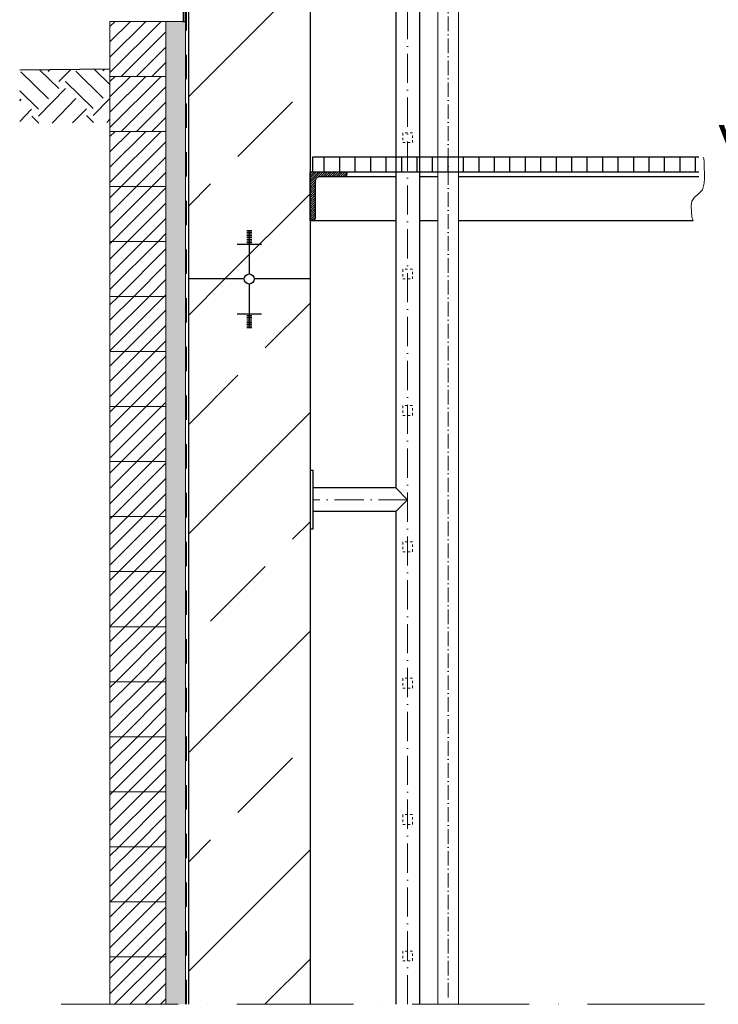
# Model space of a CAD drawing. Header units: millimetres. Extents: x 2605 to 1198744, y 17680 to 73723.
# Tile 646 of 656: x 125749 to 127183, y 51322 to 53344. Entities that reach past the tile are written whole.
import ezdxf

# ---------------------------------------------------------------- set-up
doc = ezdxf.new("R2010")
doc.units = ezdxf.units.MM
doc.linetypes.add('ACAD_ISO10W100', pattern=[18, 12, -3, 0, -3])
doc.linetypes.add('JIS_02_1.0', pattern=[2, 1, -1])
doc.layers.add('Bemaßung', color=7, linetype='Continuous', lineweight=9)
doc.layers.add('Beschriftung', color=7, linetype='Continuous', lineweight=9)
doc.styles.add('LBB3.5M1000', font='isocp.shx', dxfattribs={"height": 3.5})
pattern_1 = [(45, (42400.1, 91172.18), (-224.5064, 224.5064), []), (45, (42624.6, 91172.18), (-224.5064, 224.5064), [158.75, -79.375])]
pattern_2 = [(45, (42110.086, 91010.954), (-15.715448, 15.715448), [])]

msp = doc.modelspace()

# ---------------------------------------------------------------- hatches: boundary and pattern name
h = msp.add_hatch()
h.set_pattern_fill('ANSI33', color=256, scale=50)
h.set_pattern_definition(pattern_1)
edge = h.paths.add_edge_path()
edge.add_line((126345.59851, 53808.67604), (126225.59851, 53808.67604))
edge.add_line((126225.59851, 53808.67604), (126225.59851, 53708.67604))
edge.add_line((126225.59851, 53708.67604), (126215.59851, 53708.67604))
edge.add_line((126215.59851, 53708.67604), (126215.59851, 53808.67604))
edge.add_line((126215.59851, 53808.67604), (126095.59851, 53808.67604))
edge.add_line((126095.59851, 53808.67604), (126095.59851, 53438.13414))
edge.add_line((126095.59851, 53438.13414), (126143.09878, 53438.13414))
edge.add_line((126143.09878, 53438.13414), (126143.09878, 53434.99378))
edge.add_line((126143.09878, 53434.99378), (126095.59851, 53434.99378))
edge.add_line((126095.59851, 53434.99378), (126095.59851, 52811.17604))
edge.add_line((126095.59851, 52811.17604), (126210.24597, 52811.17604))
edge.add_arc((126220.59851, 52811.17604), 10.35253, 0, 180, ccw=False)
edge.add_line((126230.95104, 52811.17604), (126345.59851, 52811.17604))
edge.add_line((126345.59851, 52811.17604), (126345.59851, 53808.67604))
h = msp.add_hatch(color=256)
h.dxf.hatch_style = 1
h.paths.add_polyline_path([(126095.59851, 53460.52843), (126090.59111, 53460.52843), (126090.59111, 53438.13414), (126095.59519, 53438.13414)])
h.paths.add_polyline_path([(126095.59519, 53438.13414), (126090.59111, 53438.13414), (126090.59111, 53434.99378), (126095.59473, 53434.99378)])
h.paths.add_polyline_path([(126095.59473, 53434.99378), (126090.59111, 53434.99378), (126090.59111, 53427.14973), (126090.59111, 53412.5995), (126084.59851, 53406.60689), (126084.59851, 53340.17604), (126089.59851, 53340.17604), (126089.59851, 53404.53582), (126095.59111, 53410.52843)])
at = {"lineweight": 5}
h = msp.add_hatch(dxfattribs=at)
h.set_pattern_fill('ANSI31', color=256, scale=7, style=0)
h.set_pattern_definition([(45, (42110.086, 91236.954), (-15.715448, 15.715448), [])])
h.paths.add_polyline_path([(126049.59851, 53340.17604), (125934.59851, 53340.17604), (125934.59851, 53227.17604), (126049.59851, 53227.17604)])
h = msp.add_hatch()
h.set_pattern_fill('EARTH', color=253, scale=12.5, angle=45.64, style=0)
h.set_pattern_definition([(45.64, (42110.09, 91010.95), (-1.253854, 112.2462), [79.375, -79.375]), (45.64, (42088.805, 91031.765), (-1.253854, 112.2462), [79.375, -79.375]), (45.64, (42067.52, 91052.576), (-1.253854, 112.2462), [79.375, -79.375]), (135.64, (42067.37, 91066.61), (-112.2462, -1.253854), [79.375, -79.375]), (135.64, (42088.18, 91087.89), (-112.2462, -1.253854), [79.375, -79.375]), (135.64, (42108.99, 91109.17), (-112.2462, -1.253854), [79.375, -79.375])])
h.paths.add_polyline_path([(125749.37713, 53239.83021), (125749.37713, 53130.73551), (125934.59851, 53132.82055), (125934.59851, 53241.91525)])
h = msp.add_hatch(dxfattribs=at)
h.set_pattern_fill('ANSI31', color=256, scale=7, style=0)
h.set_pattern_definition([(45, (42110.086, 91123.954), (-15.715448, 15.715448), [])])
h.paths.add_polyline_path([(126049.59851, 53227.17604), (125934.59851, 53227.17604), (125934.59851, 53114.17604), (126049.59851, 53114.17604)])
h = msp.add_hatch(dxfattribs=at)
h.set_pattern_fill('ANSI31', color=256, scale=7, style=0)
h.set_pattern_definition(pattern_2)
h.paths.add_polyline_path([(126049.59851, 53114.17604), (125934.59851, 53114.17604), (125934.59851, 53001.17604), (126049.59851, 53001.17604)])
h = msp.add_hatch()
h.set_pattern_fill('ANSI31', color=256, scale=10, angle=45)
h.set_pattern_definition([(90, (42110.086, 91380.954), (-31.75, 5e-15), [])])
h.paths.add_polyline_path([(127154.97419, 53031.17604), (127154.52961, 53039.61977), (127154.52961, 53051.66511), (127153.32472, 53058.89231), (127152.01925, 53061.17604), (126350.59851, 53061.17604), (126350.59851, 53031.17604)])
at = {"lineweight": 9}
h = msp.add_hatch(dxfattribs=at)
h.set_pattern_fill('ANSI31', color=256)
h.set_pattern_definition([(45, (42110.086, 91380.9538), (-2.24506403, 2.24506403), [])])
edge = h.paths.add_edge_path()
edge.add_line((126345.59851, 52931.17604), (126345.59851, 53031.17604))
edge.add_line((126345.59851, 53031.17604), (126420.59851, 53031.17604))
edge.add_line((126420.59851, 53031.17604), (126420.59851, 53026.17604))
edge.add_arc((126415.59851, 53026.17604), 5, -90, 0, ccw=False)
edge.add_line((126415.59851, 53021.17604), (126365.59851, 53021.17604))
edge.add_arc((126365.59851, 53011.17604), 10, 90, 180)
edge.add_line((126355.59851, 53011.17604), (126355.59851, 52936.17604))
edge.add_arc((126350.59851, 52936.17604), 5, -90, 0, ccw=False)
edge.add_line((126350.59851, 52931.17604), (126345.59851, 52931.17604))
at = {"lineweight": 5}
h = msp.add_hatch(dxfattribs=at)
h.set_pattern_fill('ANSI31', color=256, scale=7, style=0)
h.set_pattern_definition(pattern_2)
h.paths.add_polyline_path([(126049.59851, 53001.17604), (125934.59851, 53001.17604), (125934.59851, 52888.17604), (126049.59851, 52888.17604)])
h = msp.add_hatch(dxfattribs=at)
h.set_pattern_fill('ANSI31', color=256, scale=7, style=0)
h.set_pattern_definition(pattern_2)
h.paths.add_polyline_path([(126049.59851, 52888.17604), (125934.59851, 52888.17604), (125934.59851, 52775.17604), (126049.59851, 52775.17604)])
h = msp.add_hatch()
h.set_pattern_fill('ANSI33', color=256, scale=50)
h.set_pattern_definition(pattern_1)
h.paths.add_polyline_path([(126215.59851, 52718.56257), (126220.59851, 52718.56257), (126220.59851, 52722.08247), (126215.59851, 52722.08247)], flags=16)
edge = h.paths.add_edge_path()
edge.add_line((126095.59851, 51321.72172), (126345.59851, 51321.72172))
edge.add_line((126345.59851, 51321.72172), (126345.59851, 52811.17604))
edge.add_line((126345.59851, 52811.17604), (126230.95104, 52811.17604))
edge.add_arc((126220.59851, 52811.17604), 10.35253, -180, 0, ccw=False)
edge.add_line((126210.24597, 52811.17604), (126095.59851, 52811.17604))
edge.add_line((126095.59851, 52811.17604), (126095.59851, 51321.72172))
h = msp.add_hatch(dxfattribs=at)
h.set_pattern_fill('ANSI31', color=256, scale=7, style=0)
h.set_pattern_definition(pattern_2)
h.paths.add_polyline_path([(126049.59851, 52775.17604), (125934.59851, 52775.17604), (125934.59851, 52662.17604), (126049.59851, 52662.17604)])
h = msp.add_hatch(dxfattribs=at)
h.set_pattern_fill('ANSI31', color=256, scale=7, style=0)
h.set_pattern_definition(pattern_2)
h.paths.add_polyline_path([(126049.59851, 52662.17604), (125934.59851, 52662.17604), (125934.59851, 52549.17604), (126049.59851, 52549.17604)])
h = msp.add_hatch(dxfattribs=at)
h.set_pattern_fill('ANSI31', color=256, scale=7, style=0)
h.set_pattern_definition(pattern_2)
h.paths.add_polyline_path([(126049.59851, 52549.17604), (125934.59851, 52549.17604), (125934.59851, 52436.17604), (126049.59851, 52436.17604)])
h = msp.add_hatch(dxfattribs=at)
h.set_pattern_fill('ANSI31', color=256, scale=7, style=0)
h.set_pattern_definition(pattern_2)
h.paths.add_polyline_path([(126049.59851, 52436.17604), (125934.59851, 52436.17604), (125934.59851, 52323.17604), (126049.59851, 52323.17604)])
h = msp.add_hatch(dxfattribs=at)
h.set_pattern_fill('ANSI31', color=256, scale=7, style=0)
h.set_pattern_definition(pattern_2)
h.paths.add_polyline_path([(126049.59851, 52323.17604), (125934.59851, 52323.17604), (125934.59851, 52210.17604), (126049.59851, 52210.17604)])
h = msp.add_hatch(dxfattribs=at)
h.set_pattern_fill('ANSI31', color=256, scale=7, style=0)
h.set_pattern_definition(pattern_2)
h.paths.add_polyline_path([(126049.59851, 52210.17604), (125934.59851, 52210.17604), (125934.59851, 52097.17604), (126049.59851, 52097.17604)])
h = msp.add_hatch(dxfattribs=at)
h.set_pattern_fill('ANSI31', color=256, scale=7, style=0)
h.set_pattern_definition(pattern_2)
h.paths.add_polyline_path([(126049.59851, 52097.17604), (125934.59851, 52097.17604), (125934.59851, 51984.17604), (126049.59851, 51984.17604)])
h = msp.add_hatch(dxfattribs=at)
h.set_pattern_fill('ANSI31', color=256, scale=7, style=0)
h.set_pattern_definition(pattern_2)
h.paths.add_polyline_path([(126049.59851, 51984.17604), (125934.59851, 51984.17604), (125934.59851, 51871.17604), (126049.59851, 51871.17604)])
h = msp.add_hatch(dxfattribs=at)
h.set_pattern_fill('ANSI31', color=256, scale=7, style=0)
h.set_pattern_definition(pattern_2)
h.paths.add_polyline_path([(126049.59851, 51871.17604), (125934.59851, 51871.17604), (125934.59851, 51758.17604), (126049.59851, 51758.17604)])
h = msp.add_hatch(dxfattribs=at)
h.set_pattern_fill('ANSI31', color=256, scale=7, style=0)
h.set_pattern_definition(pattern_2)
h.paths.add_polyline_path([(126049.59851, 51758.17604), (125934.59851, 51758.17604), (125934.59851, 51645.17604), (126049.59851, 51645.17604)])
h = msp.add_hatch(dxfattribs=at)
h.set_pattern_fill('ANSI31', color=256, scale=7, style=0)
h.set_pattern_definition(pattern_2)
h.paths.add_polyline_path([(126049.59851, 51645.17604), (125934.59851, 51645.17604), (125934.59851, 51532.17604), (126049.59851, 51532.17604)])
h = msp.add_hatch(dxfattribs=at)
h.set_pattern_fill('ANSI31', color=256, scale=7, style=0)
h.set_pattern_definition(pattern_2)
h.paths.add_polyline_path([(126049.59851, 51532.17604), (125934.59851, 51532.17604), (125934.59851, 51419.17604), (126049.59851, 51419.17604)])
h = msp.add_hatch(dxfattribs=at)
h.set_pattern_fill('ANSI31', color=256, scale=7, style=0)
h.set_pattern_definition(pattern_2)
h.paths.add_polyline_path([(125934.59851, 51321.72172), (126049.59851, 51321.72172), (126049.59851, 51419.17604), (125934.59851, 51419.17604)])
at = {"layer": 'Bemaßung', "lineweight": 5}
h = msp.add_hatch(dxfattribs=at)
h.set_pattern_fill('AR-SAND', color=256, scale=0.25)
h.set_pattern_definition([(37.5, (42110.086, 91010.954), (-0.4000078, 12.2353309), [0, -9.652, 0, -10.795, 0, -10.31875]), (7.5, (42110.086, 91010.954), (11.238082, 17.9206275), [0, -5.207, 0, -8.6995, 0, -3.33375]), (327.5, (42102.276, 91010.954), (19.7748093, 0.0359296), [0, -3.175, 0, -11.43, 0, -14.9225]), (317.5, (42102.276, 91010.954), (19.0889113, 5.573233), [0, -1.5875, 0, -7.493, 0, -8.5725])])
h.paths.add_polyline_path([(126049.59851, 51321.72172), (126089.59851, 51321.72172), (126089.59851, 53340.17604), (126049.59851, 53340.17604)])

# ---------------------------------------------------------------- linework, layer by layer
for p, q in [((126095.59851, 54061.17604), (126095.59851, 51321.72172)), ((126345.59851, 54061.17604), (126345.59851, 51321.72172)), ((126521.44851, 53962.87604), (126521.44851, 52381.99104)), ((126569.74851, 53962.87604), (126569.74851, 51321.72172)), ((126521.44851, 53021.17604), (126415.59851, 53021.17604)), ((126607.27639, 53021.17604), (126569.74851, 53021.17604)), ((127155.13211, 53021.17604), (126649.67639, 53021.17604)), ((126345.59851, 52931.17604), (126521.44851, 52931.17604)), ((126569.74851, 52931.17604), (126607.27639, 52931.17604)), ((126649.67639, 52931.17604), (127131.30158, 52931.17604)), ((126215.59851, 52910.82932), (126225.59851, 52910.82932)), ((126215.59851, 52907.30942), (126225.59851, 52907.30942)), ((126215.59851, 52903.78951), (126225.59851, 52903.78951)), ((126215.59851, 52900.26961), (126225.59851, 52900.26961)), ((126215.59851, 52896.7497), (126225.59851, 52896.7497)), ((126220.59851, 52911.17604), (126220.59851, 52821.52857)), ((126195.59851, 52882.67008), (126245.59851, 52882.67008)), ((126215.59851, 52893.2298), (126225.59851, 52893.2298)), ((126215.59851, 52889.70989), (126225.59851, 52889.70989)), ((126215.59851, 52886.18999), (126225.59851, 52886.18999)), ((126210.24597, 52811.17604), (126095.59851, 52811.17604)), ((126220.59851, 52800.82351), (126220.59851, 52711.17604)), ((126345.59851, 52811.17604), (126230.95104, 52811.17604)), ((126195.59851, 52739.682), (126245.59851, 52739.682)), ((126215.59851, 52736.16209), (126225.59851, 52736.16209)), ((126215.59851, 52732.64219), (126225.59851, 52732.64219)), ((126215.59851, 52729.12228), (126225.59851, 52729.12228)), ((126215.59851, 52725.60238), (126225.59851, 52725.60238)), ((126215.59851, 52722.08247), (126225.59851, 52722.08247)), ((126215.59851, 52718.56257), (126225.59851, 52718.56257)), ((126215.59851, 52715.04266), (126225.59851, 52715.04266)), ((126215.59851, 52711.52276), (126225.59851, 52711.52276)), ((126521.44851, 52381.99104), (126351.59851, 52381.99104)), ((126545.59851, 52357.84104), (126521.44851, 52381.99104)), ((126521.44851, 52333.69104), (126545.59851, 52357.84104)), ((126521.44851, 52333.69104), (126351.59851, 52333.69104)), ((126521.44851, 52333.69104), (126521.44851, 51321.72172))]:
    msp.add_line(p, q)
at = {"linetype": 'ACAD_ISO10W100', "lineweight": 18, "ltscale": 2.5}
msp.add_line((126628.47639, 54026.75763), (126628.47639, 51321.72172), dxfattribs=at)
at = {"linetype": 'ACAD_ISO10W100', "lineweight": 18, "ltscale": 5}
for p, q in [((126545.59851, 51321.72172), (126545.59851, 53962.87604)), ((126545.59851, 52357.84104), (126351.59851, 52357.84104))]:
    msp.add_line(p, q, dxfattribs=at)
at = {"lineweight": 9}
msp.add_line((126089.59851, 53404.53582), (126089.59851, 51321.72172), dxfattribs=at)
at = {"linetype": 'JIS_02_1.0', "lineweight": 25, "ltscale": 50}
msp.add_line((126091.59851, 51321.72172), (126091.59851, 53406.34478), dxfattribs=at)
at = {"linetype": 'ACAD_ISO10W100', "lineweight": 13, "ltscale": 25}
msp.add_line((126049.59851, 53340.17604), (126089.59851, 53340.17604), dxfattribs=at)
at = {"color": 253, "linetype": 'ACAD_ISO10W100', "ltscale": 25}
msp.add_line((125934.59851, 53241.91525), (125749.37713, 53239.83021), dxfattribs=at)
at = {"linetype": 'ACAD_ISO10W100', "lineweight": 18, "ltscale": 20}
msp.add_line((125834.59851, 51321.72172), (128493.75799, 51321.72172), dxfattribs=at)
for points in [[(126089.59851, 53340.1761), (126089.59851, 53404.53582), (126095.59111, 53410.52843), (126095.59851, 53460.52843), (126090.59111, 53460.52843), (126090.59111, 53412.5995), (126084.59851, 53406.60689), (126084.59851, 53340.17604), (126089.59851, 53340.17604)], [(127152.01925, 53061.17604), (126350.59851, 53061.17604), (126350.59851, 53031.17604), (127154.97419, 53031.17604)]]:
    msp.add_lwpolyline(points)
at = {"lineweight": 9}
for points in [[(126049.59851, 53340.17604), (125934.59851, 53340.17604), (125934.59851, 53227.17604), (126049.59851, 53227.17604), (126049.59851, 53340.17604)], [(126049.59851, 53227.17604), (125934.59851, 53227.17604), (125934.59851, 53114.17604), (126049.59851, 53114.17604), (126049.59851, 53227.17604)], [(126049.59851, 53114.17604), (125934.59851, 53114.17604), (125934.59851, 53001.17604), (126049.59851, 53001.17604), (126049.59851, 53114.17604)], [(126049.59851, 53001.17604), (125934.59851, 53001.17604), (125934.59851, 52888.17604), (126049.59851, 52888.17604), (126049.59851, 53001.17604)], [(126049.59851, 52888.17604), (125934.59851, 52888.17604), (125934.59851, 52775.17604), (126049.59851, 52775.17604), (126049.59851, 52888.17604)], [(126049.59851, 52775.17604), (125934.59851, 52775.17604), (125934.59851, 52662.17604), (126049.59851, 52662.17604), (126049.59851, 52775.17604)], [(126049.59851, 52662.17604), (125934.59851, 52662.17604), (125934.59851, 52549.17604), (126049.59851, 52549.17604), (126049.59851, 52662.17604)]]:
    msp.add_lwpolyline(points, dxfattribs=at)
at = {"linetype": 'JIS_02_1.0', "lineweight": 18, "ltscale": 5}
for points in [[(126535.59851, 53091.17604), (126555.59851, 53091.17604), (126555.59851, 53111.17604), (126535.59851, 53111.17604)], [(126535.59851, 52811.17604), (126555.59851, 52811.17604), (126555.59851, 52831.17604), (126535.59851, 52831.17604)], [(126535.59851, 52531.17604), (126555.59851, 52531.17604), (126555.59851, 52551.17604), (126535.59851, 52551.17604)], [(126535.59851, 52251.17604), (126555.59851, 52251.17604), (126555.59851, 52271.17604), (126535.59851, 52271.17604)], [(126535.59851, 51971.17604), (126555.59851, 51971.17604), (126555.59851, 51991.17604), (126535.59851, 51991.17604)], [(126535.59851, 51691.17604), (126555.59851, 51691.17604), (126555.59851, 51711.17604), (126535.59851, 51711.17604)], [(126535.59851, 51411.17604), (126555.59851, 51411.17604), (126555.59851, 51431.17604), (126535.59851, 51431.17604)]]:
    msp.add_lwpolyline(points, close=True, dxfattribs=at)
msp.add_lwpolyline([(126345.59851, 52931.17604), (126345.59851, 53031.17604), (126420.59851, 53031.17604), (126420.59851, 53026.17604, -0.4142135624), (126415.59851, 53021.17604), (126365.59851, 53021.17604, 0.4142135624), (126355.59851, 53011.17604), (126355.59851, 52936.17604, -0.4142135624), (126350.59851, 52931.17604)], format="xyb", close=True)
at = {"lineweight": 5}
for points in [[(126049.59851, 52549.17604), (125934.59851, 52549.17604), (125934.59851, 52436.17604), (126049.59851, 52436.17604), (126049.59851, 52549.17604)], [(126049.59851, 52436.17604), (125934.59851, 52436.17604), (125934.59851, 52323.17604), (126049.59851, 52323.17604), (126049.59851, 52436.17604)], [(126049.59851, 52323.17604), (125934.59851, 52323.17604), (125934.59851, 52210.17604), (126049.59851, 52210.17604), (126049.59851, 52323.17604)], [(126049.59851, 52210.17604), (125934.59851, 52210.17604), (125934.59851, 52097.17604), (126049.59851, 52097.17604), (126049.59851, 52210.17604)], [(126049.59851, 52097.17604), (125934.59851, 52097.17604), (125934.59851, 51984.17604), (126049.59851, 51984.17604), (126049.59851, 52097.17604)], [(126049.59851, 51984.17604), (125934.59851, 51984.17604), (125934.59851, 51871.17604), (126049.59851, 51871.17604), (126049.59851, 51984.17604)], [(126049.59851, 51871.17604), (125934.59851, 51871.17604), (125934.59851, 51758.17604), (126049.59851, 51758.17604), (126049.59851, 51871.17604)], [(126049.59851, 51758.17604), (125934.59851, 51758.17604), (125934.59851, 51645.17604), (126049.59851, 51645.17604), (126049.59851, 51758.17604)], [(126049.59851, 51645.17604), (125934.59851, 51645.17604), (125934.59851, 51532.17604), (126049.59851, 51532.17604), (126049.59851, 51645.17604)], [(126049.59851, 51532.17604), (125934.59851, 51532.17604), (125934.59851, 51419.17604), (126049.59851, 51419.17604), (126049.59851, 51532.17604)], [(126049.59851, 51419.17604), (125934.59851, 51419.17604), (125934.59851, 51321.72172)], [(126049.59851, 51321.72172), (126049.59851, 51419.17604)]]:
    msp.add_lwpolyline(points, dxfattribs=at)
msp.add_lwpolyline([(126345.59851, 52297.84104), (126351.59851, 52297.84104), (126351.59851, 52417.84104), (126345.59851, 52417.84104)], close=True)
msp.add_circle((126220.59851, 52811.17604), 10.35253)
at = {"layer": 'Bemaßung'}
for p, q in [((126607.27639, 51321.72172), (126607.27639, 53827.08718)), ((126649.67639, 53827.08718), (126649.67639, 51321.72172))]:
    msp.add_line(p, q, dxfattribs=at)

# ---------------------------------------------------------------- next in the draw order: texts
at = {"layer": 'Beschriftung', "insert": (127183.31305, 53127.69903), "char_height": 80, "width": 111.9584505, "attachment_point": 1, "style": 'LBB3.5M1000', "bg_fill": 2}
msp.add_mtext('{\\fArial|b0|i0|c0|p34;\\C256;VL}', dxfattribs=at)

# ---------------------------------------------------------------- next in the draw order: linework, layer by layer
at = {"lineweight": 13}
msp.add_lwpolyline([(127152.01925, 53061.17604), (127153.32472, 53058.89231), (127154.52961, 53051.66511), (127154.52961, 53039.61977), (127155.13211, 53028.17676), (127155.13211, 53017.33599), (127154.52961, 53007.69972), (127150.91472, 52994.44988), (127140.67267, 52984.21144), (127134.0454, 52979.39331), (127129.22562, 52970.96161), (127127.41812, 52961.32534), (127129.22562, 52938.43923), (127131.30158, 52931.17604)], dxfattribs=at)

doc.saveas('drawing.dxf')
